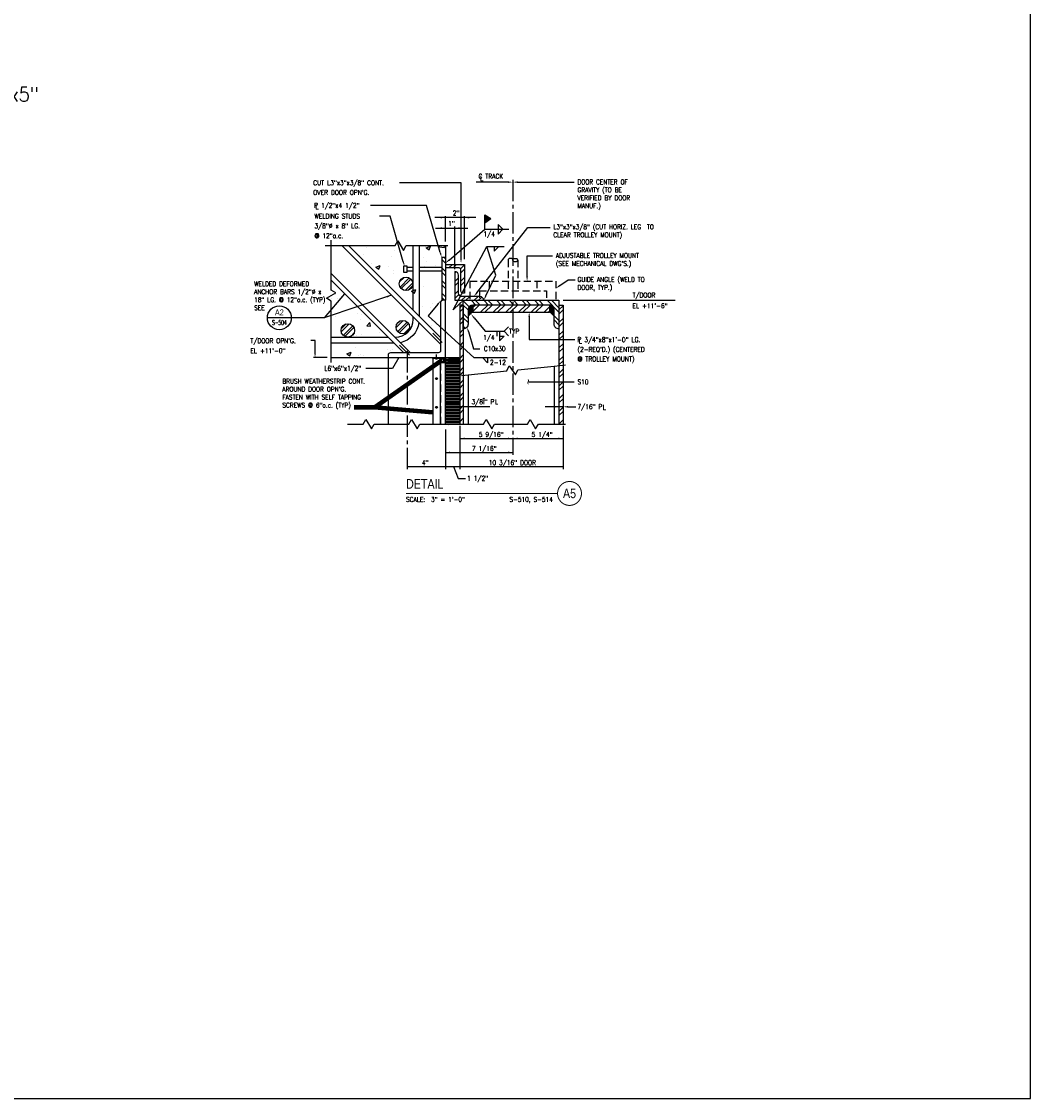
# Model space of a CAD drawing. Header units: inches. Extents: x -9715 to 32893, y -15613 to -1138.
# Tile 331 of 380: x 12478 to 12583, y -7577 to -7465. Entities that reach past the tile are written whole.
import ezdxf
from ezdxf.enums import TextEntityAlignment as Align

# ---------------------------------------------------------------- set-up
doc = ezdxf.new("R2010")
doc.units = ezdxf.units.IN
doc.header["$MEASUREMENT"] = 0
doc.linetypes.add('CENTER2', pattern=[1.125, 0.75, -0.125, 0.125, -0.125])
doc.linetypes.add('HIDDEN', pattern=[0.375, 0.25, -0.125])
doc.layers.get('0').update_dxf_attribs({"color": 252})
doc.layers.get('DEFPOINTS').update_dxf_attribs({"color": 11})
for name, color, linetype in [('S-ANNO-SYMB', 2, 'Continuous'), ('S-ANNO-TEXT', 2, 'Continuous'), ('S1', 2, 'Continuous'), ('S2', 7, 'Continuous'), ('S3', 4, 'Continuous'), ('S5', 1, 'Continuous'), ('S6', 1, 'Continuous'), ('S7', 2, 'Continuous')]:
    doc.layers.add(name, color=color, linetype=linetype)
doc.styles.add('125', font='romans.shx', dxfattribs={"width": 0.8, "height": 2})
doc.styles.add('DIM', font='ROMANS.shx', dxfattribs={"width": 0.8})
doc.styles.add('FT', font='ROMANS.shx', dxfattribs={"width": 0.8, "height": 0.125})
doc.styles.add('ROMANS', font='ROMANS.shx', dxfattribs={"width": 0.8})
doc.styles.get("Standard").update_dxf_attribs({"font": 'romans.shx', "width": 0.8})
doc.styles.add('SX-FRAC', font='SX-FRAC.shx', dxfattribs={"width": 0.9, "height": 14})
doc.styles.add('TITTEXTL', font='swiss.ttf', dxfattribs={"width": 0.8})
doc.styles.add('TT', font='swiss.ttf', dxfattribs={"width": 0.8, "height": 0.25})
doc.dimstyles.get("Standard").update_dxf_attribs({"dimtxt": 0.18, "dimasz": 0.18, "dimexe": 0.18, "dimexo": 0.0625, "dimgap": 0.09, "dimtad": 0, "dimtih": 1, "dimtoh": 1, "dimdec": 4, "dimzin": 0, "dimdsep": 46, "dimtxsty": 'Standard', "dimcen": 0.09, "dimadec": 0, "dimazin": 0, "dimtfac": 1, "dimtdec": 4, "dimtofl": 0, "dimtmove": 0, "dimatfit": 3, "dimfxl": 1, "dimtolj": 1, "dimtzin": 0, "dimarcsym": 0})

# ---------------------------------------------------------------- blocks, each defined once
blk = doc.blocks.new('*X358')
at = {"color": 0}
for p, q in [((1572.4, 973.1), (1560.1, 985.5)), ((1575.1, 981), (1560.4, 995.7)), ((1591.9, 985.5), (1579.9, 997.5)), ((1602.5, 985.5), (1590.5, 997.5)), ((1623.8, 985.5), (1611.8, 997.5)), ((1634.4, 985.5), (1622.4, 997.5)), ((1655.6, 985.5), (1643.6, 997.5)), ((1666.2, 985.5), (1654.2, 997.5)), ((1687.4, 985.5), (1675.4, 997.5)), ((1698, 985.5), (1686, 997.5)), ((1719.2, 985.5), (1707.2, 997.5)), ((1729.8, 985.5), (1717.8, 997.5)), ((1751, 985.5), (1739, 997.5)), ((1761.6, 985.5), (1749.6, 997.5)), ((1800.4, 967.9), (1770.9, 997.5)), ((1800.4, 978.5), (1781.5, 997.5)), ((1572.4, 951.9), (1560.4, 963.9)), ((1572.4, 941.3), (1560.4, 953.3)), ((1800.4, 946.7), (1788.4, 958.7)), ((1800.4, 936.1), (1788.4, 948.1)), ((1565.8, 926.7), (1560.4, 932.1))]:
    blk.add_line(p, q, dxfattribs=at)
blk = doc.blocks.new('*X359')
at = {"color": 0}
for p, q in [((1551.4, 978.7), (1558.2, 985.5)), ((1551.4, 968.1), (1560.4, 977.1)), ((1551.4, 946.9), (1560.4, 955.9)), ((1551.4, 936.3), (1560.4, 945.3)), ((1551.4, 915), (1560.4, 924)), ((1551.4, 904.4), (1560.4, 913.4)), ((1551.4, 883.2), (1560.4, 892.2)), ((1551.4, 872.6), (1560.4, 881.6)), ((1551.4, 851.4), (1560.4, 860.4)), ((1551.4, 840.8), (1560.4, 849.8)), ((1551.4, 819.6), (1560.4, 828.6)), ((1551.4, 809), (1560.4, 818)), ((1551.4, 787.8), (1560.4, 796.8)), ((1551.4, 777.2), (1560.4, 786.2)), ((1551.4, 756), (1560.4, 765)), ((1551.4, 745.3), (1560.4, 754.3)), ((1551.4, 724.1), (1560.4, 733.1)), ((1551.4, 713.5), (1560.4, 722.5)), ((1551.4, 692.3), (1560.4, 701.3))]:
    blk.add_line(p, q, dxfattribs=at)
blk = doc.blocks.new('*X360')
at = {"color": 0}
for p, q in [((1800.4, 973.1), (1810.9, 983.6)), ((1800.4, 962.5), (1810.9, 973)), ((1800.4, 941.3), (1810.9, 951.8)), ((1800.4, 930.7), (1810.9, 941.2)), ((1800.4, 909.5), (1810.9, 920)), ((1800.4, 898.9), (1810.9, 909.4)), ((1800.4, 877.7), (1810.9, 888.2)), ((1800.4, 867.1), (1810.9, 877.6)), ((1800.4, 845.9), (1810.9, 856.4)), ((1800.4, 835.2), (1810.9, 845.7)), ((1800.4, 814), (1810.9, 824.5)), ((1800.4, 803.4), (1810.9, 813.9)), ((1800.4, 782.2), (1810.9, 792.7)), ((1800.4, 771.6), (1810.9, 782.1)), ((1800.4, 750.4), (1810.9, 760.9)), ((1800.4, 739.8), (1810.9, 750.3)), ((1800.4, 718.6), (1810.9, 729.1)), ((1800.4, 708), (1810.9, 718.5)), ((1800.4, 686.8), (1810.9, 697.3))]:
    blk.add_line(p, q, dxfattribs=at)
blk = doc.blocks.new('*X361')
at = {"color": 0}
for p, q in [((1584.4, 979.9), (1590, 985.5)), ((1584.4, 969.3), (1600.6, 985.5)), ((1603.9, 967.5), (1621.9, 985.5)), ((1614.5, 967.5), (1632.5, 985.5)), ((1635.7, 967.5), (1653.7, 985.5)), ((1646.3, 967.5), (1664.3, 985.5)), ((1667.5, 967.5), (1685.5, 985.5)), ((1678.1, 967.5), (1696.1, 985.5)), ((1699.3, 967.5), (1717.3, 985.5)), ((1709.9, 967.5), (1727.9, 985.5)), ((1731.1, 967.5), (1749.1, 985.5)), ((1741.7, 967.5), (1759.7, 985.5)), ((1763, 967.5), (1776.4, 981)), ((1773.6, 967.5), (1776.4, 970.3))]:
    blk.add_line(p, q, dxfattribs=at)
blk = doc.blocks.new('*X362')
at = {"color": 0}
for p, q in [((1572.4, 973.5), (1584.4, 973.5)), ((1572.4, 973), (1584.4, 973)), ((1572.5, 975), (1584.4, 975)), ((1572.5, 974.5), (1584.4, 974.5)), ((1572.5, 974), (1584.4, 974)), ((1572.6, 975.5), (1584.4, 975.5)), ((1572.7, 976), (1584.4, 976)), ((1572.8, 976.5), (1584.4, 976.5)), ((1573, 977), (1584.4, 977)), ((1573.1, 977.5), (1584.4, 977.5)), ((1573.3, 978), (1584.4, 978)), ((1573.6, 978.5), (1584.4, 978.5)), ((1573.8, 979), (1584.4, 979)), ((1574.1, 979.5), (1584.4, 979.5)), ((1574.4, 980), (1584.4, 980)), ((1574.7, 980.5), (1584.4, 980.5)), ((1575.1, 981), (1584.4, 981)), ((1575.5, 981.5), (1584.4, 981.5)), ((1576, 982), (1584.4, 982)), ((1576.5, 982.5), (1584.4, 982.5)), ((1577.2, 983), (1584.4, 983)), ((1577.9, 983.5), (1584.4, 983.5)), ((1578.7, 984), (1584.4, 984)), ((1579.7, 984.5), (1584.4, 984.5)), ((1581.1, 985), (1584.4, 985)), ((1572.4, 972.5), (1584.4, 972.5)), ((1572.4, 972), (1584.4, 972)), ((1572.4, 971.5), (1584.4, 971.5)), ((1572.4, 971), (1584.4, 971)), ((1572.4, 970.5), (1584.4, 970.5)), ((1572.4, 970), (1584.4, 970)), ((1572.4, 969.5), (1584.4, 969.5)), ((1572.4, 969), (1584.4, 969)), ((1572.4, 968.5), (1584.4, 968.5)), ((1572.4, 968), (1584.4, 968)), ((1572.4, 967.5), (1584.4, 967.5))]:
    blk.add_line(p, q, dxfattribs=at)
blk = doc.blocks.new('*X363')
at = {"color": 0}
for p, q in [((1796.3, 831.1), (1799.5, 834.3)), ((1796.3, 809.9), (1805.3, 818.9)), ((1796.3, 799.3), (1805.3, 808.3)), ((1796.3, 778), (1805.3, 787)), ((1796.3, 767.4), (1806.1, 777.2)), ((1813, 762.9), (1822, 771.9)), ((1823.6, 762.9), (1832.6, 771.9)), ((1844.8, 762.9), (1853.8, 771.9)), ((1855.4, 762.9), (1863.4, 770.9))]:
    blk.add_line(p, q, dxfattribs=at)
blk = doc.blocks.new('*X366')
at = {"color": 0}
for p, q in [((1635.4, 843.5), (1646.8, 854.8)), ((1636.7, 830.6), (1659.6, 853.5)), ((1639.8, 826.6), (1663.7, 850.5)), ((1649.2, 821.9), (1668.4, 841.1)), ((1656.9, 822.6), (1667.7, 833.3)), ((1489.1, 718.4), (1509, 738.2)), ((1489.3, 725.6), (1501.7, 738.1)), ((1494.2, 709.3), (1518.1, 733.2)), ((1626.8, 728.7), (1644.6, 746.6)), ((1628.8, 737.8), (1635.5, 744.6)), ((1630.8, 718.7), (1654.7, 742.5)), ((1634.6, 715.4), (1658, 738.7)), ((1498.4, 706.4), (1521, 729)), ((1512, 705.9), (1521.5, 715.4)), ((1646.4, 713), (1660.3, 727))]:
    blk.add_line(p, q, dxfattribs=at)
blk = doc.blocks.new('*X371')
at = {"color": 0}
for p, q in [((420.2, 810.8), (420.2, 810.8)), ((411.7, 801.3), (411.7, 801.3)), ((426.7, 801.9), (426.7, 801.9)), ((422, 757.7), (422, 757.7)), ((475.4, 764.2), (475.4, 764.2)), ((486.9, 761.9), (486.9, 761.9)), ((453.6, 737.6), (453.6, 737.6)), ((483.9, 749.4), (483.9, 749.4)), ((499.8, 733.3), (507.1, 741.9)), ((499.8, 733.3), (508.8, 732.5)), ((502, 754.3), (502, 754.3)), ((508.8, 732.5), (507.1, 741.9)), ((436, 705), (436, 705)), ((473.5, 709.9), (473.5, 709.9)), ((485.1, 712), (485.1, 712)), ((530.3, 717.4), (530.3, 717.4)), ((472.2, 678.1), (472.2, 678.1)), ((449.6, 663.1), (460.1, 667.2)), ((449.6, 663.1), (457, 658.1)), ((457, 658.1), (460.1, 667.2)), ((477.7, 659.9), (477.7, 659.9)), ((483.3, 662), (483.3, 662)), ((490.9, 658.3), (490.9, 658.3)), ((552.3, 674.7), (552.3, 674.7)), ((559, 671.6), (559, 671.6)), ((565.2, 674.9), (565.2, 674.9)), ((585.6, 670.7), (585.6, 670.7))]:
    blk.add_line(p, q, dxfattribs=at)
blk = doc.blocks.new('*X372')
at = {"color": 0}
for p, q in [((499.1, 929.2), (499.1, 929.2)), ((568.2, 921.3), (568.2, 921.3)), ((646.1, 932.6), (646.1, 932.6)), ((648.6, 929), (659.1, 933.1)), ((648.6, 929), (656, 924)), ((656, 924), (659.1, 933.1)), ((681.1, 931.5), (684, 934.6)), ((681.1, 931.5), (694.5, 929.5)), ((694.5, 929.5), (693.9, 934.6)), ((481, 910.6), (481, 910.6)), ((492.4, 911.7), (492.4, 911.7)), ((561.1, 907.2), (561.1, 907.2)), ((641.2, 903.8), (641.2, 903.8)), ((648.7, 894.9), (648.7, 894.9)), ((512.6, 890.5), (512.6, 890.5)), ((522.5, 880.7), (533.1, 884.7)), ((522.5, 880.7), (530, 875.6)), ((530, 875.6), (533.1, 884.7)), ((554.4, 882.5), (554.4, 882.5)), ((565.7, 864.9), (565.7, 864.9)), ((566.3, 871.4), (566.3, 871.4)), ((591.9, 887.4), (591.9, 887.4)), ((592.7, 887.1), (592.7, 887.1)), ((644.2, 882.6), (644.2, 882.6)), ((653.1, 879.9), (653.1, 879.9)), ((672.8, 883.7), (672.8, 883.7)), ((611.3, 827.6), (611.3, 827.6)), ((612.1, 820.3), (622.6, 824.3)), ((612.1, 820.3), (619.5, 815.2)), ((619.5, 815.2), (622.6, 824.3)), ((642.4, 832.7), (642.4, 832.7)), ((664.5, 789.1), (664.5, 789.1)), ((640.6, 782.7), (640.6, 782.7)), ((658.9, 779.5), (658.9, 779.5)), ((662.2, 747.6), (662.2, 747.6)), ((662.6, 734.8), (662.6, 734.8))]:
    blk.add_line(p, q, dxfattribs=at)
blk = doc.blocks.new('*X377')
at = {"color": 0}
for p, q in [((701, 648.7), (732.8, 648.7)), ((709.1, 650), (732.8, 650)), ((717.2, 651.2), (732.8, 651.2)), ((725.2, 652.5), (732.8, 652.5)), ((693, 647.5), (696.8, 647.5)), ((693, 646.2), (696.8, 646.2)), ((696.8, 647.5), (732.8, 647.5)), ((696.8, 646.2), (732.8, 646.2)), ((698.1, 645), (732.8, 645)), ((706.2, 643.7), (732.8, 643.7)), ((714.2, 642.5), (732.8, 642.5)), ((722.3, 641.2), (732.8, 641.2)), ((730.4, 640), (732.8, 640))]:
    blk.add_line(p, q, dxfattribs=at)
blk = doc.blocks.new('*X378')
at = {"color": 0}
for p, q in [((696.8, 652.5), (709.8, 652.5)), ((696.8, 648.7), (701, 648.7)), ((709.8, 652.5), (725.2, 652.5)), ((696.8, 645), (698.1, 645)), ((696.8, 641.2), (709.8, 641.2)), ((696.8, 637.5), (709.8, 637.5)), ((696.8, 633.7), (709.8, 633.7)), ((696.8, 630), (709.8, 630)), ((696.8, 626.2), (709.8, 626.2)), ((696.8, 622.5), (709.8, 622.5)), ((709.8, 641.2), (722.3, 641.2)), ((709.8, 637.5), (732.8, 637.5)), ((709.8, 633.7), (732.8, 633.7)), ((709.8, 630), (732.8, 630)), ((709.8, 626.2), (732.8, 626.2)), ((709.8, 622.5), (732.8, 622.5)), ((696.8, 618.7), (709.8, 618.7)), ((696.8, 615), (709.8, 615)), ((696.8, 611.2), (709.8, 611.2)), ((696.8, 607.5), (709.8, 607.5)), ((696.8, 603.7), (709.8, 603.7)), ((696.8, 600), (709.8, 600)), ((696.8, 596.2), (732.8, 596.2)), ((709.8, 618.7), (732.8, 618.7)), ((709.8, 615), (732.8, 615)), ((709.8, 611.2), (732.8, 611.2)), ((709.8, 607.5), (732.8, 607.5)), ((709.8, 603.7), (732.8, 603.7)), ((709.8, 600), (732.8, 600)), ((696.8, 592.5), (732.8, 592.5)), ((696.8, 588.7), (732.8, 588.7)), ((696.8, 585), (732.8, 585)), ((696.8, 581.2), (732.8, 581.2)), ((696.8, 577.5), (732.8, 577.5)), ((696.8, 573.7), (732.8, 573.7)), ((696.8, 570), (732.8, 570)), ((696.8, 566.2), (732.8, 566.2)), ((696.8, 562.5), (732.8, 562.5)), ((696.8, 558.7), (732.8, 558.7)), ((696.8, 555), (732.8, 555)), ((696.8, 551.2), (732.8, 551.2)), ((696.8, 547.5), (732.8, 547.5)), ((696.8, 543.7), (732.8, 543.7)), ((696.8, 540), (732.8, 540)), ((696.8, 536.2), (732.8, 536.2)), ((696.8, 532.5), (732.8, 532.5)), ((696.8, 528.7), (732.8, 528.7)), ((696.8, 525), (732.8, 525)), ((696.8, 521.2), (732.8, 521.2)), ((696.8, 517.5), (732.8, 517.5)), ((696.8, 513.7), (732.8, 513.7)), ((696.8, 510), (732.8, 510)), ((696.8, 506.2), (732.8, 506.2)), ((696.8, 502.5), (732.8, 502.5)), ((696.8, 498.7), (732.8, 498.7)), ((696.8, 495), (732.8, 495)), ((696.8, 491.2), (732.8, 491.2)), ((696.8, 487.5), (732.8, 487.5))]:
    blk.add_line(p, q, dxfattribs=at)
blk = doc.blocks.new('*X380')
at = {"color": 0}
for p, q in [((763.2, 890.5), (772.2, 899.5)), ((773.8, 890.5), (782.8, 899.5)), ((792.9, 888.3), (802.5, 898)), ((793.5, 878.4), (802.5, 887.4)), ((793.5, 857.2), (802.5, 866.2)), ((793.5, 846.6), (802.5, 855.6)), ((796.1, 827.9), (802.5, 834.4))]:
    blk.add_line(p, q, dxfattribs=at)
blk = doc.blocks.new('SECTION_INFO')
at = {"style": 'TT', "width": 0.8}
blk.add_attdef('SECTION_TITLE', text='', height=0.25, dxfattribs=at).set_placement((0, 0.375), align=Align.TOP_LEFT)
at = {"style": 'FT', "width": 0.8}
blk.add_attdef('SCALE', (0, -0.21875), '', height=0.125, dxfattribs=at)
blk = doc.blocks.new('T-BULB_R')
at = {"const_width": 0.02604}
for points in [[(0.625, 0, 1), (0, 0, 1)], [(0.625, 0, -1), (0, 0, -1)]]:
    blk.add_lwpolyline(points, format="xyb", dxfattribs=at)
at = {"style": 'TT', "width": 0.8}
blk.add_attdef('SECTION_#', text='', height=0.25, dxfattribs=at).set_placement((0.3125, 0), align=Align.MIDDLE)
at = {"style": 'FT', "width": 0.8}
blk.add_attdef('SHEET_FROM', text='', height=0.125, dxfattribs=at).set_placement((-0.125, -0.21875), align=Align.RIGHT)
blk = doc.blocks.new('Anno_Section_A2')
at = {"color": 0, "linetype": 'ByBlock', "lineweight": -2}
blk.add_line((2.5, 0), (-2.5, 0), dxfattribs=at)
blk.add_circle((0, 0), 2.5, dxfattribs=at)
at = {"color": 0, "linetype": 'ByBlock', "lineweight": -2, "style": 'ROMANS', "width": 0.8}
blk.add_attdef('NUMBER', text='', height=1, dxfattribs=at).set_placement((0, 0.5), align=Align.CENTER)
blk.add_attdef('SHEET', text='', height=0.75, dxfattribs=at).set_placement((0, -0.5), align=Align.TOP_CENTER)

msp = doc.modelspace()

# ---------------------------------------------------------------- linework, layer by layer
at = {"color": 2}
msp.add_line((12521.83313, -7506.77891), (12523.33313, -7506.77891), dxfattribs=at)
at = {"color": 7}
for points in [[(12522.20125, -7506.881), (12522.20125, -7506.881)], [(12522.20228, -7506.87997), (12522.20228, -7506.87997)]]:
    msp.add_lwpolyline(points, dxfattribs=at)
at = {"layer": 'DEFPOINTS'}
msp.add_lwpolyline([(12296.3006, -7577.28555), (12583.01488, -7577.28555), (12583.01488, -7352.08828), (12296.3006, -7352.08828)], close=True, dxfattribs=at)
at = {"layer": 'S-ANNO-SYMB', "const_width": 0.112}
msp.add_lwpolyline([(12517.72285, -7514.02753), (12533.56442, -7514.02753)], dxfattribs=at)
at = {"layer": 'S1', "color": 1}
for p, q in [((12509.89181, -7492.75683), (12509.89181, -7487.53229)), ((12516.57459, -7488.10949), (12516.86356, -7487.60949)), ((12516.86356, -7487.60949), (12517.44061, -7488.60949)), ((12509.25994, -7488.10949), (12516.57459, -7488.10949)), ((12517.44061, -7488.60949), (12517.72959, -7488.10949)), ((12517.72959, -7488.10949), (12522.08313, -7488.10949)), ((12509.39181, -7493.62285), (12510.39181, -7493.0458)), ((12510.39181, -7493.0458), (12509.89181, -7492.75683)), ((12509.89181, -7493.91182), (12509.39181, -7493.62285)), ((12509.89181, -7500.32719), (12509.89181, -7493.91182)), ((12511.59414, -7506.77891), (12513.24025, -7506.77891)), ((12513.24025, -7506.77891), (12513.52922, -7506.27891)), ((12513.52922, -7506.27891), (12514.10627, -7507.27891)), ((12514.10627, -7507.27891), (12514.39524, -7506.77891)), ((12514.39524, -7506.77891), (12515.83313, -7506.77891))]:
    msp.add_line(p, q, dxfattribs=at)
at = {"layer": 'S1', "color": 2}
for p, q in [((12521.83313, -7488.10949), (12521.83313, -7489.32719)), ((12509.89181, -7499.82719), (12515.83313, -7499.82719))]:
    msp.add_line(p, q, dxfattribs=at)
at = {"layer": 'S2', "color": 1, "linetype": 'CENTER2', "ltscale": 3}
for p, q in [((12528.89563, -7481.22893), (12528.89563, -7509.9912)), ((12517.83313, -7499.11811), (12517.83313, -7511.47488))]:
    msp.add_line(p, q, dxfattribs=at)
at = {"layer": 'S2', "color": 4}
for p, q in [((12521.45813, -7489.32719), (12521.45813, -7493.82719)), ((12521.45813, -7489.32719), (12521.83313, -7489.32719)), ((12521.83313, -7489.32719), (12521.83313, -7493.82719)), ((12521.83313, -7493.82719), (12521.45813, -7493.82719)), ((12515.83313, -7499.82719), (12515.83313, -7506.77891)), ((12520.52313, -7499.82719), (12520.52313, -7506.77891)), ((12521.83313, -7506.77891), (12521.83313, -7499.82719)), ((12521.27313, -7500.38719), (12521.27313, -7506.77891))]:
    msp.add_line(p, q, dxfattribs=at)
at = {"layer": 'S2', "color": 1}
for p, q in [((12521.83313, -7489.50187), (12521.65845, -7489.32719)), ((12524.20813, -7501.63821), (12528.25479, -7501.22117)), ((12528.25479, -7501.22117), (12528.49098, -7500.69418)), ((12528.49098, -7500.69418), (12529.16751, -7501.62976)), ((12529.16751, -7501.62976), (12529.4037, -7501.10277)), ((12529.4037, -7501.10277), (12533.20813, -7500.7107)), ((12533.20813, -7500.7107), (12534.39432, -7500.58846)), ((12523.50621, -7501.71054), (12524.20813, -7501.63821)), ((12515.83313, -7506.77891), (12518.01758, -7506.77891)), ((12518.01758, -7506.77891), (12518.30655, -7506.27891)), ((12518.30655, -7506.27891), (12518.8836, -7507.27891)), ((12518.8836, -7507.27891), (12519.17257, -7506.77891)), ((12519.17257, -7506.77891), (12522.13767, -7506.77891)), ((12523.08313, -7506.77891), (12525.82531, -7506.77891)), ((12525.82531, -7506.77891), (12526.11428, -7506.27891)), ((12526.11428, -7506.27891), (12526.69133, -7507.27891)), ((12526.69133, -7507.27891), (12526.98031, -7506.77891)), ((12526.98031, -7506.77891), (12530.40643, -7506.77891)), ((12530.40643, -7506.77891), (12530.69541, -7506.27891)), ((12530.69541, -7506.27891), (12531.27246, -7507.27891)), ((12531.27246, -7507.27891), (12531.56143, -7506.77891)), ((12531.56143, -7506.77891), (12534.39563, -7506.77891))]:
    msp.add_line(p, q, dxfattribs=at)
at = {"layer": 'S2', "color": 2, "linetype": 'HIDDEN', "ltscale": 3}
for p, q in [((12528.39563, -7489.63505), (12528.39563, -7492.82716)), ((12529.39563, -7489.63505), (12529.39563, -7492.82716)), ((12524.39563, -7491.82716), (12533.39563, -7491.82716)), ((12524.39563, -7491.82716), (12524.39563, -7493.82719)), ((12526.39563, -7491.82716), (12526.39563, -7492.82716)), ((12531.39563, -7491.82716), (12531.39563, -7492.82716)), ((12533.39563, -7491.82716), (12533.39563, -7493.82716)), ((12525.39563, -7492.82716), (12525.39563, -7493.82719)), ((12525.39563, -7492.82716), (12532.39563, -7492.82716)), ((12532.39563, -7492.82716), (12532.39563, -7493.82716))]:
    msp.add_line(p, q, dxfattribs=at)
at = {"layer": 'S2', "color": 3}
for p, q in [((12523.70813, -7494.32719), (12523.33313, -7494.32719)), ((12523.33313, -7494.32719), (12523.33313, -7506.77891)), ((12523.70813, -7494.32719), (12523.70813, -7506.77891)), ((12533.70813, -7494.32719), (12533.70813, -7506.77891)), ((12533.70813, -7494.32719), (12534.14563, -7494.32719)), ((12534.14563, -7494.32719), (12534.14563, -7506.77891)), ((12524.70813, -7495.07716), (12532.70813, -7495.07716)), ((12533.20813, -7500.7107), (12533.20813, -7506.77891)), ((12524.20813, -7501.63821), (12524.20813, -7506.77891))]:
    msp.add_line(p, q, dxfattribs=at)
at = {"layer": 'S2'}
for p, q in [((12524.70813, -7494.32719), (12524.70813, -7495.07716)), ((12532.70813, -7494.32716), (12532.70813, -7495.07716))]:
    msp.add_line(p, q, dxfattribs=at)
at = {"layer": 'S2', "color": 2}
for p, q in [((12520.8103, -7499.95374), (12520.89032, -7499.95374)), ((12520.89032, -7499.95374), (12520.89032, -7499.93132)), ((12520.89032, -7499.93132), (12520.90594, -7499.93132)), ((12520.89813, -7499.92094), (12520.89813, -7499.49544)), ((12520.90594, -7499.95374), (12520.90594, -7499.93132)), ((12520.90594, -7499.95374), (12520.98596, -7499.95374)), ((12521.67688, -7500.07101), (12523.33313, -7499.81472)), ((12521.67688, -7500.14338), (12523.33313, -7500.39967)), ((12521.83313, -7499.82719), (12523.25253, -7499.82719)), ((12520.83125, -7501.952), (12520.94916, -7502.0971)), ((12520.84677, -7501.93939), (12520.96468, -7502.08449)), ((12520.83125, -7504.952), (12520.94916, -7505.0971)), ((12520.84677, -7504.93939), (12520.96468, -7505.08449))]:
    msp.add_line(p, q, dxfattribs=at)
at = {"layer": 'S2', "color": 1, "linetype": 'HIDDEN', "ltscale": 3}
msp.add_line((12521.33313, -7500.38719), (12521.33313, -7506.77891), dxfattribs=at)
at = {"layer": 'S2', "color": 2, "ltscale": 3}
msp.add_lwpolyline([(12528.89563, -7489.63505, 0.12741415), (12528.87793, -7489.5667, 0.106147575), (12528.82241, -7489.5032, 0.085510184), (12528.74425, -7489.46347, 0.075053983), (12528.64563, -7489.44858, 0.075053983), (12528.54702, -7489.46347, 0.085510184), (12528.46886, -7489.5032, 0.106147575), (12528.41334, -7489.5667, 0.12741415), (12528.39563, -7489.63505, 0.12741415)], format="xyb", dxfattribs=at)
msp.add_lwpolyline([(12529.39563, -7489.63505, -0.12741415), (12529.37793, -7489.70341, -0.106147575), (12529.32241, -7489.76691, -0.085510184), (12529.24425, -7489.80664, -0.075053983), (12529.14563, -7489.82153, -0.075053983), (12529.04702, -7489.80664, -0.085510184), (12528.96886, -7489.76691, -0.106147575), (12528.91334, -7489.70341, -0.12741415), (12528.89563, -7489.63505, -0.12741415), (12528.91334, -7489.5667, -0.106147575), (12528.96886, -7489.5032, -0.085510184), (12529.04702, -7489.46347, -0.075053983), (12529.14563, -7489.44858, -0.075053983), (12529.24425, -7489.46347, -0.085510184), (12529.32241, -7489.5032, -0.106147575), (12529.37793, -7489.5667, -0.12741415)], format="xyb", close=True, dxfattribs=at)
at = {"layer": 'S2', "color": 4}
for points in [[(12521.83313, -7490.07719), (12523.83313, -7490.07719), (12523.83313, -7493.07719), (12523.64563, -7493.07719, -0.414213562), (12523.45813, -7492.88969), (12523.45813, -7490.63969, 0.414213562), (12523.27063, -7490.45219), (12521.83313, -7490.45219)], [(12524.20814, -7495.07716), (12524.20814, -7496.32719, -0.41421679), (12523.70814, -7496.82719), (12523.70813, -7493.82719), (12528.70813, -7493.82716), (12533.70813, -7493.82716), (12533.70814, -7496.82716, -0.41421679), (12533.20814, -7496.32716), (12533.20813, -7494.82716, 0.414213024), (12532.70813, -7494.32716), (12528.70813, -7494.32716)], [(12528.70813, -7494.32716), (12524.70813, -7494.32719, 0.414213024)]]:
    msp.add_lwpolyline(points, format="xyb", dxfattribs=at)
for points in [[(12525.83313, -7493.82719, 0.414214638), (12525.45813, -7493.45219), (12523.58313, -7493.45219, -0.414212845), (12523.20813, -7493.0772), (12523.20812, -7491.20219, 0.41421679), (12522.83312, -7490.82719), (12522.83313, -7493.82719)], [(12521.83313, -7499.82719), (12521.83313, -7493.82719), (12521.58313, -7493.82719, 0.414213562), (12521.33313, -7494.07719), (12521.33313, -7499.07719, -0.414213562), (12521.08313, -7499.32719), (12516.08313, -7499.32719, 0.414213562), (12515.83313, -7499.57719), (12515.83313, -7499.82719)]]:
    msp.add_lwpolyline(points, format="xyb", close=True, dxfattribs=at)
at = {"layer": 'S2'}
msp.add_lwpolyline([(12524.70813, -7494.32719, 0.414213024), (12524.20813, -7494.82719), (12524.20814, -7495.07716, -0.41421679)], format="xyb", dxfattribs=at)
at = {"layer": 'S2', "color": 4}
for points in [[(12520.52313, -7499.92094), (12520.52313, -7499.82719), (12521.83313, -7499.82719), (12521.83313, -7499.98219), (12521.73938, -7499.98219), (12521.73938, -7499.92094), (12521.36438, -7499.92094), (12521.36438, -7500.29344), (12521.73938, -7500.29344), (12521.73938, -7500.23219), (12521.83313, -7500.23219), (12521.83313, -7500.38719), (12521.27063, -7500.38719), (12521.27063, -7499.92094)], [(12521.67688, -7499.98344), (12521.42688, -7499.98344), (12521.42688, -7500.23094), (12521.67688, -7500.23094)]]:
    msp.add_lwpolyline(points, close=True, dxfattribs=at)
at = {"layer": 'S2', "color": 2}
for centre in [(12520.89813, -7502.01845), (12520.89813, -7505.01845)]:
    msp.add_circle(centre, 0.09375, dxfattribs=at)
for start, end in [(180, 200.4771375), (339.5228625, 0)]:
    msp.add_arc((12520.89813, -7499.92094), 0.09375, start, end, dxfattribs=at)
at = {"layer": 'S2', "color": 0, "linetype": 'ByBlock'}
msp.add_point((12523.33313, -7506.77891), dxfattribs=at)
at = {"layer": 'S3', "color": 3}
for p, q in [((12518.45856, -7490.40575), (12517.83313, -7490.40575)), ((12518.45856, -7490.78075), (12517.83313, -7490.78075)), ((12521.45813, -7490.40575), (12519.08356, -7490.40575)), ((12521.45813, -7490.78075), (12519.08356, -7490.78075))]:
    msp.add_line(p, q, dxfattribs=at)
at = {"layer": 'S3', "color": 4}
for points in [[(12511.01187, -7488.10949), (12521.33313, -7498.43075)], [(12521.33313, -7497.72364), (12511.71898, -7488.10949)], [(12518.18668, -7499.32719), (12509.89181, -7491.03232)], [(12509.89181, -7491.73943), (12517.47958, -7499.32719)]]:
    msp.add_lwpolyline(points, dxfattribs=at)
at = {"layer": 'S3', "color": 3}
for points in [[(12518.45856, -7494.84907), (12518.45856, -7488.10949, 0.668178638)], [(12519.08356, -7488.10949), (12519.08356, -7495.47407, -0.378958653)], [(12516.56168, -7497.70219), (12516.58356, -7497.70219, 0.414213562), (12518.45856, -7495.82719), (12518.45856, -7495.55617, 0.668178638)], [(12519.06143, -7496.15905, -0.314429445), (12517.12692, -7498.26743)], [(12509.89181, -7497.70219), (12515.85458, -7497.70219, 0.414213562)], [(12516.47958, -7498.32719), (12509.89181, -7498.32719, -0.414213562)]]:
    msp.add_lwpolyline(points, format="xyb", dxfattribs=at)
msp.add_lwpolyline([(12517.83313, -7490.28075), (12517.45813, -7490.28075), (12517.45813, -7490.90575), (12517.83313, -7490.90575)], close=True, dxfattribs=at)
at = {"layer": 'S3', "color": 4}
for centre in [(12517.71541, -7492.10807), (12511.6365, -7496.98293), (12517.38207, -7496.64543)]:
    msp.add_circle(centre, 0.70508, dxfattribs=at)
at = {"layer": 'S5', "color": 1}
for p, q in [((12525.01692, -7485.18892), (12520.73036, -7485.18892)), ((12521.83313, -7487.69863), (12521.83313, -7485.02225)), ((12523.83313, -7489.5356), (12523.83313, -7485.02225)), ((12520.78524, -7486.27805), (12524.19112, -7486.27805)), ((12522.83312, -7490.5716), (12522.83312, -7486.11138)), ((12520.51788, -7497.26195), (12521.50991, -7498.25397)), ((12517.0334, -7498.52747), (12518.06583, -7499.55989)), ((12523.33315, -7506.94558), (12523.33315, -7511.47488)), ((12534.14566, -7506.94558), (12534.14566, -7511.47488)), ((12521.83313, -7507.32549), (12521.83313, -7511.47488)), ((12523.33315, -7508.27891), (12534.14566, -7508.27891)), ((12521.83313, -7509.7412), (12528.89563, -7509.7412)), ((12517.83313, -7511.22488), (12534.14566, -7511.22488)), ((12522.66707, -7511.22488), (12523.15315, -7512.45174)), ((12523.15315, -7512.45174), (12523.92064, -7512.45174))]:
    msp.add_line(p, q, dxfattribs=at)
for points in [[(12521.33313, -7485.10558), (12521.33313, -7485.27225), (12521.83313, -7485.18892)], [(12524.33313, -7485.27225), (12524.33313, -7485.10558), (12523.83313, -7485.18892)], [(12521.33313, -7486.19472), (12521.33313, -7486.36138), (12521.83313, -7486.27805)], [(12523.33312, -7486.36138), (12523.33312, -7486.19472), (12522.83312, -7486.27805)], [(12523.83315, -7508.36225), (12523.83315, -7508.19558), (12523.33315, -7508.27891)], [(12528.39563, -7508.36225), (12528.39563, -7508.19558), (12528.89563, -7508.27891)], [(12529.39563, -7508.36225), (12529.39563, -7508.19558), (12528.89563, -7508.27891)], [(12533.64566, -7508.19558), (12533.64566, -7508.36225), (12534.14566, -7508.27891)], [(12522.33313, -7509.82453), (12522.33313, -7509.65786), (12521.83313, -7509.7412)], [(12528.39563, -7509.82453), (12528.39563, -7509.65786), (12528.89563, -7509.7412)], [(12518.33313, -7511.30821), (12518.33313, -7511.14155), (12517.83313, -7511.22488)], [(12521.33313, -7511.30821), (12521.33313, -7511.14155), (12521.83313, -7511.22488)], [(12523.83315, -7511.30821), (12523.83315, -7511.14155), (12523.33315, -7511.22488)], [(12533.64566, -7511.14155), (12533.64566, -7511.30821), (12534.14566, -7511.22488)]]:
    msp.add_solid(points, dxfattribs=at)
at = {"layer": 'S6', "color": 1}
for p, q in [((12521.83313, -7489.94381), (12521.45813, -7489.56881)), ((12521.83263, -7490.82719), (12521.45813, -7490.4527)), ((12521.83313, -7491.26964), (12521.45813, -7490.89464)), ((12521.83313, -7492.15352), (12521.45813, -7491.77852)), ((12521.83313, -7492.59547), (12521.45813, -7492.22047)), ((12521.83313, -7493.47935), (12521.45813, -7493.10435)), ((12521.73903, -7493.82719), (12521.45813, -7493.54629))]:
    msp.add_line(p, q, dxfattribs=at)
for points in [[(12521.38097, -7488.82377), (12521.2209, -7488.87021), (12521.44024, -7489.32719)], [(12524.70813, -7495.07716), (12524.20814, -7495.57715), (12524.20814, -7495.07716)], [(12532.70813, -7495.07716), (12533.20813, -7495.57715), (12533.20813, -7495.07716)]]:
    msp.add_solid(points, dxfattribs=at)
at = {"layer": 'S7', "color": 1}
for p, q in [((12523.46953, -7481.56453), (12517.02526, -7481.56453)), ((12523.46953, -7489.44991), (12523.46953, -7481.56453)), ((12528.39563, -7481.47893), (12525.06923, -7481.47893)), ((12529.39563, -7481.47893), (12535.3138, -7481.47893)), ((12519.87326, -7483.92554), (12514.01336, -7483.92554)), ((12521.30093, -7488.84699), (12519.87326, -7483.92554)), ((12516.06555, -7485.04235), (12514.94806, -7485.04235)), ((12517.42707, -7489.80286), (12516.06555, -7485.04235)), ((12525.95517, -7486.41064), (12525.95517, -7484.90396)), ((12522.21238, -7489.62625), (12525.95517, -7486.41064)), ((12525.11589, -7493.05782), (12530.44578, -7486.21899)), ((12525.95517, -7486.41064), (12528.45795, -7486.41064)), ((12530.44578, -7486.21899), (12532.78509, -7486.21899)), ((12522.64817, -7494.81588), (12526.15958, -7488.20011)), ((12526.15958, -7488.20011), (12527.96912, -7488.20011)), ((12527.1008, -7491.21402), (12526.15958, -7488.20011)), ((12530.37531, -7491.32716), (12530.37531, -7489.17655)), ((12530.37531, -7489.17655), (12533.04688, -7489.17655)), ((12533.80626, -7492.28993), (12534.66061, -7491.69635)), ((12534.66061, -7491.69635), (12535.40184, -7491.69635)), ((12511.29685, -7493.14447), (12509.15894, -7495.65694)), ((12516.20498, -7493.3026), (12509.15894, -7495.65694)), ((12521.03184, -7494.25226), (12520.02875, -7495.46674)), ((12523.3425, -7494.16824), (12522.64817, -7494.81588)), ((12534.16261, -7493.82716), (12545.85621, -7493.82716)), ((12509.15894, -7495.65694), (12505.72057, -7495.65694)), ((12524.85717, -7499.86146), (12520.02875, -7495.46674)), ((12524.8321, -7495.65711), (12526.00137, -7497.07278)), ((12530.5985, -7495.57716), (12530.5985, -7497.92407)), ((12527.96912, -7497.07278), (12528.4248, -7496.61458)), ((12524.24485, -7497.11059), (12524.76367, -7498.90257)), ((12526.00137, -7497.07278), (12527.96912, -7497.07278)), ((12527.96912, -7497.07278), (12528.4248, -7497.53097)), ((12530.5985, -7497.92407), (12535.37579, -7497.92407)), ((12508.20322, -7498.04612), (12507.76761, -7498.04612)), ((12508.20322, -7499.32719), (12508.20322, -7498.04612)), ((12524.76367, -7498.90257), (12525.44614, -7498.90257)), ((12509.48783, -7499.82719), (12508.04447, -7499.82719)), ((12516.97972, -7499.82719), (12516.30337, -7500.94992)), ((12528.28244, -7499.86146), (12524.85717, -7499.86146)), ((12516.30337, -7500.94992), (12513.49991, -7500.94992)), ((12530.54668, -7502.36697), (12535.3138, -7502.36697)), ((12526.47491, -7504.96476), (12522.21212, -7504.96476)), ((12534.14563, -7504.96989), (12532.26381, -7504.96989)), ((12534.64563, -7504.96989), (12535.47016, -7504.96989))]:
    msp.add_line(p, q, dxfattribs=at)
at = {"layer": 'S7', "color": 2}
for p, q in [((12525.95517, -7484.90396), (12526.58599, -7485.28776)), ((12525.95517, -7485.72115), (12526.58599, -7485.28776)), ((12527.34212, -7485.91064), (12527.34212, -7486.91223)), ((12527.84212, -7486.41064), (12527.34212, -7485.91064)), ((12527.84212, -7486.41064), (12527.34212, -7486.91064)), ((12527.41851, -7488.20011), (12526.91851, -7488.70011)), ((12526.91851, -7488.20011), (12526.91851, -7488.70011)), ((12527.23, -7497.07278), (12527.23, -7497.57437)), ((12527.47725, -7497.07278), (12527.47725, -7497.57437)), ((12527.47725, -7497.57437), (12527.97725, -7497.57437)), ((12527.97725, -7497.57437), (12527.47725, -7498.07437)), ((12527.47725, -7497.57437), (12527.47725, -7498.07437)), ((12525.73429, -7499.86146), (12526.23429, -7500.36146)), ((12526.23429, -7499.86146), (12526.23429, -7500.36146))]:
    msp.add_line(p, q, dxfattribs=at)
at = {"layer": 'S7', "color": 1, "ltscale": 3}
msp.add_line((12526.06254, -7493.37644), (12527.1008, -7491.21402), dxfattribs=at)
at = {"layer": 'S7', "color": 1}
for points in [[(12528.39563, -7481.39559), (12528.39563, -7481.56226), (12528.89563, -7481.47893)], [(12529.39563, -7481.39559), (12529.39563, -7481.56226), (12528.89563, -7481.47893)], [(12517.5071, -7489.77964), (12517.34703, -7489.82607), (12517.56637, -7490.28306)], [(12522.26669, -7489.68946), (12522.15808, -7489.56304), (12521.83313, -7489.95208)], [(12523.55287, -7489.44991), (12523.3862, -7489.44991), (12523.46953, -7489.94991)], [(12533.8538, -7492.35837), (12533.75871, -7492.22149), (12533.39563, -7492.57522)], [(12510.90818, -7493.46986), (12511.03472, -7493.57832), (12511.29685, -7493.14447)], [(12515.70428, -7493.3816), (12515.75697, -7493.53972), (12516.20498, -7493.3026)], [(12521.09609, -7494.30533), (12520.96759, -7494.19919), (12521.35025, -7493.86675)], [(12523.28566, -7494.1073), (12523.39934, -7494.22918), (12523.70813, -7493.82719)], [(12524.76785, -7495.71018), (12524.89635, -7495.60404), (12524.51369, -7495.2716)], [(12530.51517, -7495.57716), (12530.68184, -7495.57716), (12530.5985, -7495.07716)], [(12524.16481, -7497.13377), (12524.3249, -7497.08741), (12524.10578, -7496.63032)], [(12508.28655, -7499.32719), (12508.11988, -7499.32719), (12508.20322, -7499.82719)], [(12516.65033, -7500.21248), (12516.79309, -7500.29848), (12516.97972, -7499.82719)], [(12522.83313, -7504.88143), (12522.83313, -7505.04809), (12523.33313, -7504.96476)], [(12524.20813, -7505.04809), (12524.20813, -7504.88143), (12523.70813, -7504.96476)], [(12533.27063, -7504.88656), (12533.27063, -7505.05322), (12533.77063, -7504.96989)], [(12534.64563, -7505.05322), (12534.64563, -7504.88656), (12534.14563, -7504.96989)]]:
    msp.add_solid(points, dxfattribs=at)
at = {"layer": 'S7', "color": 2}
msp.add_solid([(12525.95517, -7484.90396), (12525.95517, -7485.72115), (12526.58599, -7485.28776)], dxfattribs=at)
at = {"layer": 'S7', "color": 1, "ltscale": 3}
for points in [[(12530.45864, -7491.32716), (12530.29198, -7491.32716), (12530.37531, -7491.82716)], [(12525.18162, -7493.10905), (12525.05016, -7493.00659), (12524.80854, -7493.45219)], [(12526.13766, -7493.41251), (12525.98742, -7493.34037), (12525.84612, -7493.82718)]]:
    msp.add_solid(points, dxfattribs=at)

# ---------------------------------------------------------------- block references
at = {"layer": 'S-ANNO-SYMB'}
ref = msp.add_blockref('Anno_Section_A2', (12504.47057, -7495.65694), dxfattribs=dict(at, xscale=0.5, yscale=0.5, zscale=0.5))
ref.add_attrib('NUMBER', 'A2', dxfattribs={"layer": '0', "color": 0, "linetype": 'ByBlock', "lineweight": -2, "height": 0.625, "style": 'TITTEXTL', "width": 0.796875}).set_placement((12504.47057, -7495.40694, 10.41667), align=Align.CENTER)
ref.add_attrib('SHEET', 'S-504', dxfattribs={"layer": '0', "color": 0, "linetype": 'ByBlock', "lineweight": -2, "height": 0.5, "style": 'ROMANS', "width": 0.55}).set_placement((12504.47057, -7495.90694, 10.41667), align=Align.TOP_CENTER)
at = {"layer": 'S-ANNO-SYMB', "xscale": 4.00000017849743, "yscale": 4.00000017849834, "zscale": 4.000000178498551}
for name, p, values in [('SECTION_INFO', (12517.72285, -7514.02753), {'SECTION_TITLE': 'DETAIL', 'SCALE': 'SCALE:  3" = 1\'-0"'}), ('T-BULB_R', (12533.56442, -7514.02753), {'SECTION_#': 'A5', 'SHEET_FROM': 'S-510, S-514'})]:
    msp.add_blockref(name, p, dxfattribs=at).add_auto_attribs(values)
at = {"layer": 'S2', "color": 2, "xscale": 0.04166666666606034, "yscale": 0.04166666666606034, "zscale": 0.04166666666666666}
for name in ['*X377', '*X378']:
    msp.add_blockref(name, (12492.80026, -7527.05087), dxfattribs=at)
at = {"layer": 'S6', "color": 1, "yscale": 0.04166666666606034, "zscale": 0.04166666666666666}
for name, p, xscale in [('*X372', (12492.80026, -7527.05087), 0.04166666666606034), ('*X380', (12490.39376, -7527.55475), 0.04166666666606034), ('*X363', (12447.98821, -7525.61659), 0.04166666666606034), ('*X366', (12448.89669, -7527.05087), 0.04166666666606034), ('*X371', (12492.80026, -7527.05087), 0.04166666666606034), ('*X359', (12458.68957, -7535.38829), 0.04166666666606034), ('*X358', (12458.68957, -7535.38829), 0.04166666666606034), ('*X362', (12458.68957, -7535.38829), 0.04166666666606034), ('*X361', (12458.68957, -7535.38829), 0.04166666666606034), ('*X362', (12598.7267, -7535.38829), -0.04166666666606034), ('*X360', (12458.68957, -7535.38829), 0.04166666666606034)]:
    msp.add_blockref(name, p, dxfattribs=dict(at, xscale=xscale))

# ---------------------------------------------------------------- texts
at = {"layer": 'S-ANNO-TEXT', "ltscale": 20, "style": '125', "width": 0.9}
for s, height, p in [('L 5"x5"', 1.5, (12472.23696, -7473.03716)), ('C TRACK', 0.5, (12525.29539, -7481.11352)), ('L', 0.5, (12525.46835, -7481.33513)), ('CUT L3"x3"x3/8" CONT.', 0.5, (12508.01682, -7481.79743)), ("OVER DOOR OPN'G.", 0.5, (12508.01682, -7482.8054)), ('P 1/2"x4 1/2"', 0.5, (12508.11528, -7484.16311)), ('L', 0.5, (12508.24657, -7484.29145)), ('2"', 0.5, (12522.6074, -7484.95412)), ('WELDING STUDS', 0.5, (12508.1411, -7485.29327)), ('1"', 0.5, (12522.11981, -7486.04325)), ('3/8"%%C x 8" LG.', 0.5, (12508.1411, -7486.30125)), ('1/4', 0.5, (12525.82065, -7487.14701)), ('@ 12"o.c.', 0.5, (12508.1411, -7487.33436)), ('T/DOOR', 0.5, (12541.40319, -7493.54372)), ('EL +11\'-6"', 0.5, (12541.40319, -7494.66011)), ('TYP', 0.5, (12528.49934, -7497.31093)), ("T/DOOR OPN'G.", 0.5, (12501.44311, -7498.31951)), ('1/4', 0.5, (12525.7844, -7497.96672)), ('P 3/4"x8"x1\'-0" LG.', 0.5, (12535.64563, -7498.20143)), ('L', 0.5, (12535.79106, -7498.338)), ('EL +11\'-0"', 0.5, (12501.44311, -7499.36024)), ('C10x30', 0.5, (12525.8538, -7499.1424)), ("(2-REQ'D.) (CENTERED", 0.5, (12535.64563, -7499.21697)), ('2-12', 0.5, (12526.50167, -7500.57356)), ('@ TROLLEY MOUNT)', 0.5, (12535.64563, -7500.2226)), ('L6"x6"x1/2"', 0.5, (12509.17387, -7501.19732)), ('S10', 0.5, (12535.64563, -7502.61399)), ('3/8Î" P', 0.5, (12524.56993, -7504.69401)), ('L', 0.5, (12527.01955, -7504.69069)), ('7/16" P', 0.5, (12535.64563, -7505.20283)), ('L', 0.5, (12538.289, -7505.27721)), ('5 9/16"', 0.5, (12525.32681, -7508.11225)), ('5 1/4"', 0.5, (12530.8482, -7508.11225)), ('7 1/16"', 0.5, (12524.60665, -7509.57453)), ('4"', 0.5, (12519.37198, -7511.05821)), ('10 3/16" DOOR', 0.5, (12526.36399, -7511.05821)), ('1 1/2"', 0.5, (12524.11111, -7512.69469))]:
    msp.add_text(s, height=height, dxfattribs=at).set_placement(p)
at = {"layer": 'S-ANNO-TEXT', "char_height": 0.5, "attachment_point": 1, "style": '125'}
for s, insert, width in [('DOOR CENTER OF GRAVITY (TO BE VERIFIED BY DOOR MANUF.)', (12535.64563, -7481.2086), 6.3214289), ('L3"x3"x3/8" (CUT HORIZ. LEG  TO CLEAR TROLLEY MOUNT)', (12533.1184, -7485.90747), 10.4357148), ("ADJUSTABLE TROLLEY MOUNT (SEE MECHANICAL DWG'S.)", (12533.38462, -7488.90381), 9.9428576), ('WELDED DEFORMED ANCHOR BARS 1/2"%%C x 18" LG. @ 12"o.c. (TYP) SEE ', (12501.83626, -7491.85963), 7.8352675), ('GUIDE ANGLE (WELD TO DOOR, TYP.)', (12535.64563, -7491.40721), 8.1000004), ('BRUSH WEATHERSTRIP CONT. AROUND DOOR OPN\'G. FASTEN WITH SELF TAPPING SCREWS @ 6"o.c. (TYP)', (12504.78459, -7502.04812), 8.7800844)]:
    msp.add_mtext(s, dxfattribs=dict(at, insert=insert, width=width))
at = {"layer": 'S7', "color": 2, "style": 'SX-FRAC', "width": 0.9}
msp.add_text('~', height=0.875, rotation=90, dxfattribs=at).set_placement((12530.91154, -7502.65418))

# ---------------------------------------------------------------- leaders
at = {"layer": 'S7', "color": 1}
for points in [[(12521.27063, -7500.22442), (12514.41774, -7505.02481), (12512.29143, -7505.02481)], [(12520.52313, -7505.55556), (12514.41774, -7505.02481), (12512.29143, -7505.02481)]]:
    msp.add_leader(points, dimstyle='Standard', override={"dimasz": 0.5, "dimexo": 0.0625, "dimgap": 0.1875, "dimtih": 0, "dimtoh": 0, "dimlfac": -1, "dimzin": 3, "dimlunit": 4, "dimtxsty": 'DIM', "dimdle": 0.0625, "dimclrd": 1, "dimclre": 1, "dimclrt": 2, "dimadec": 2, "dimtofl": 1, "dimtmove": 2, "dimfrac": 1, "dimlwd": 65535, "dimlwe": 65535}, dxfattribs=at)

doc.saveas('drawing.dxf')
